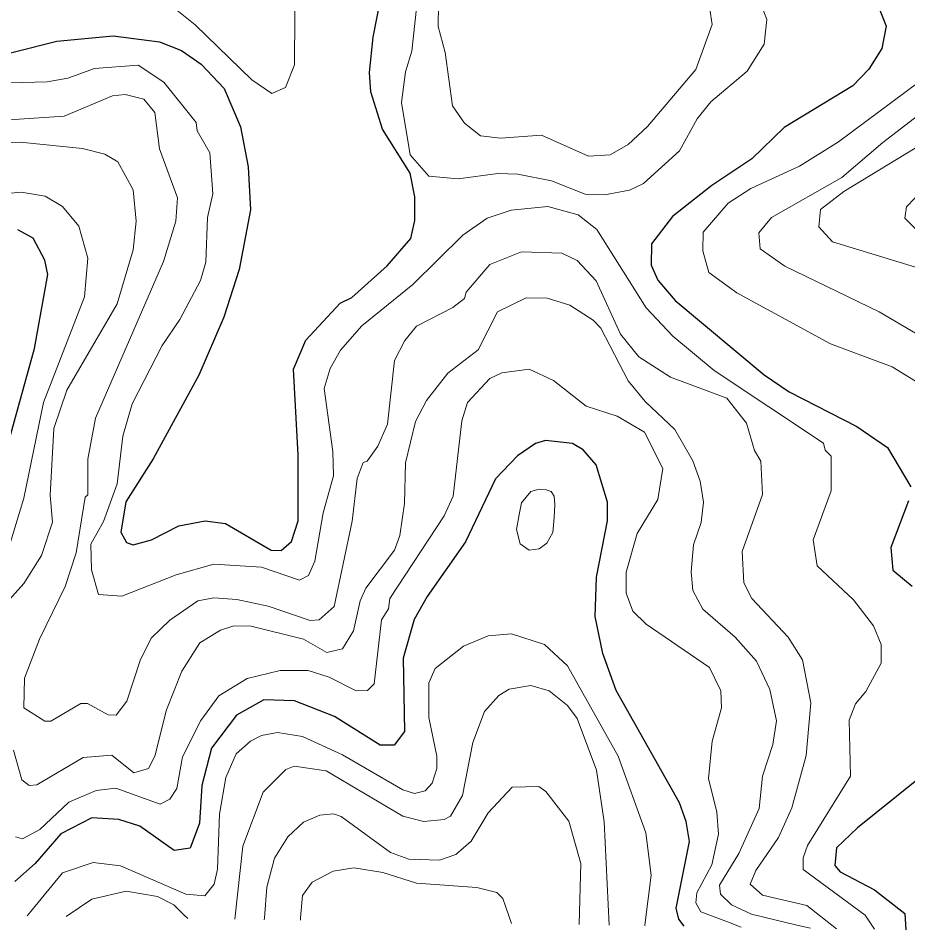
# Model space of a CAD drawing. Extents: x 673.6 to 698.9, y 7012 to 7040.1.
# Drawn here: x 696.46 to 697.394, y 7011.998 to 7012.955 of the extents above; entities that cross this region are included whole.
import ezdxf

# ---------------------------------------------------------------- set-up
doc = ezdxf.new("R2010")
doc.units = 0
doc.header["$LTSCALE"] = 0.032
doc.layers.add('1', color=7, linetype='Continuous', lineweight=25)
doc.layers.add('2', color=7, linetype='Continuous', lineweight=13)

msp = doc.modelspace()

# ---------------------------------------------------------------- linework, layer by layer
at = {"layer": '1'}
for points in [[(696.4099, 7012.9082), (696.5006, 7012.9311), (696.5598, 7012.9368), (696.6084, 7012.9303), (696.6317, 7012.9211), (696.6522, 7012.9069), (696.6763, 7012.8814), (696.6934, 7012.8411), (696.7015, 7012.7991), (696.7039, 7012.7539), (696.6923, 7012.6914), (696.6759, 7012.6414), (696.6499, 7012.5805), (696.6019, 7012.4926), (696.5731, 7012.4476), (696.568, 7012.4158), (696.5738, 7012.4049), (696.5809, 7012.4023), (696.6001, 7012.4077), (696.6288, 7012.4224), (696.6566, 7012.4274), (696.6777, 7012.4248), (696.7257, 7012.3967), (696.7361, 7012.3963), (696.7472, 7012.4057), (696.7542, 7012.4274), (696.7542, 7012.497), (696.7491, 7012.5867), (696.7622, 7012.6171), (696.7982, 7012.6562), (696.8104, 7012.6621), (696.8476, 7012.6951), (696.8723, 7012.724), (696.8765, 7012.7428), (696.8765, 7012.7675), (696.8716, 7012.7924), (696.8427, 7012.8386), (696.8305, 7012.878), (696.829, 7012.8982), (696.8328, 7012.9352), (696.8486, 7013.0157)], [(697.3629, 7012.9682), (697.3714, 7012.9467), (697.3669, 7012.9233), (697.3534, 7012.9015), (697.3366, 7012.884), (697.2645, 7012.8406), (697.2304, 7012.8075), (697.1885, 7012.7796), (697.1471, 7012.747), (697.125, 7012.7184), (697.1247, 7012.696), (697.1316, 7012.6801), (697.1498, 7012.6587), (697.2432, 7012.5807), (697.2697, 7012.5628), (697.3407, 7012.5266), (697.3729, 7012.5045), (697.3974, 7012.4631)], [(696.4517, 7012.516), (696.4773, 7012.6085), (696.4913, 7012.6863), (696.4882, 7012.701), (696.4758, 7012.7243), (696.4599, 7012.7329)], [(697.1593, 7012.002), (697.1536, 7012.0094), (697.151, 7012.0211), (697.1649, 7012.0911), (697.1616, 7012.1121), (697.1543, 7012.1314), (697.0879, 7012.2495), (697.0741, 7012.2884), (697.0658, 7012.3271), (697.0673, 7012.3685), (697.0787, 7012.4274), (697.0787, 7012.447), (697.0671, 7012.4864), (697.0532, 7012.502), (697.0421, 7012.5086), (697.0139, 7012.5118), (697.0031, 7012.5086), (696.9844, 7012.4958), (696.9611, 7012.4717), (696.9298, 7012.4056), (696.8894, 7012.3483), (696.8759, 7012.3241), (696.8642, 7012.2834), (696.8659, 7012.2063), (696.8548, 7012.192), (696.8401, 7012.1921), (696.7924, 7012.222), (696.7502, 7012.2385), (696.7182, 7012.2396), (696.6894, 7012.2237), (696.663, 7012.189), (696.6531, 7012.1499), (696.6506, 7012.1102), (696.6406, 7012.0839), (696.6239, 7012.0815), (696.588, 7012.1071), (696.5659, 7012.1142), (696.5376, 7012.1158), (696.5049, 7012.0991), (696.4779, 7012.068), (696.4566, 7012.0491)], [(697.3948, 7012.4484), (697.3764, 7012.3997), (697.3786, 7012.3757), (697.3989, 7012.359)], [(697.402, 7012.154), (697.3412, 7012.1054), (697.3194, 7012.0843), (697.3177, 7012.0656), (697.3233, 7012.0591), (697.3592, 7012.0402), (697.3911, 7012.0153), (697.3921, 7011.9983)]]:
    msp.add_lwpolyline(points, dxfattribs=at)
at = {"layer": '2'}
for points in [[(696.7509, 7013.0104), (696.7501, 7012.9063), (696.7407, 7012.8825), (696.7264, 7012.876), (696.7053, 7012.8903), (696.6459, 7012.9481), (696.6073, 7012.9793)], [(697.1862, 7012.9647), (697.1888, 7012.9487), (697.1715, 7012.9012), (697.1207, 7012.8415), (697.1005, 7012.8225), (697.0817, 7012.8118), (697.059, 7012.8103), (697.0097, 7012.8324), (696.9665, 7012.8292), (696.9457, 7012.8317), (696.9289, 7012.845), (696.916, 7012.8633), (696.9085, 7012.919), (696.9012, 7012.9466), (696.9019, 7012.9932)], [(696.8782, 7012.9656), (696.8733, 7012.9204), (696.8668, 7012.899), (696.8627, 7012.8665), (696.8718, 7012.8116), (696.8913, 7012.7895), (696.9221, 7012.7864), (696.9637, 7012.7921), (696.9848, 7012.7915), (697.02, 7012.7843), (697.0553, 7012.7705), (697.0758, 7012.7698), (697.1021, 7012.7746), (697.1168, 7012.7818), (697.1543, 7012.816), (697.1731, 7012.8494), (697.1872, 7012.8675), (697.2255, 7012.8995), (697.2435, 7012.928), (697.2463, 7012.9537), (697.2393, 7012.9719)], [(696.4518, 7012.8873), (696.4907, 7012.8884), (696.5121, 7012.8922), (696.5404, 7012.9024), (696.5862, 7012.9059), (696.613, 7012.888), (696.6471, 7012.8456), (696.6482, 7012.837), (696.6613, 7012.8137), (696.6645, 7012.7709), (696.6588, 7012.7458), (696.6572, 7012.6992), (696.6514, 7012.6799), (696.6299, 7012.6388), (696.6113, 7012.6117), (696.5798, 7012.5502), (696.5701, 7012.5164), (696.5641, 7012.4663), (696.5498, 7012.427), (696.5365, 7012.4032), (696.537, 7012.3761), (696.5446, 7012.3502), (696.5691, 7012.3485), (696.6259, 7012.3709), (696.6654, 7012.3822), (696.7155, 7012.3788), (696.7556, 7012.3651), (696.7651, 7012.3703), (696.7716, 7012.3853), (696.7805, 7012.4359), (696.7911, 7012.4749), (696.7904, 7012.5004), (696.7813, 7012.5666), (696.7877, 7012.5875), (696.7987, 7012.6067), (696.8209, 7012.6322), (696.8744, 7012.6757), (696.927, 7012.7275), (696.9527, 7012.7451), (696.9776, 7012.7537), (697.0163, 7012.7576), (697.048, 7012.7487), (697.0675, 7012.7334), (697.1193, 7012.651), (697.1474, 7012.6215), (697.1909, 7012.5852), (697.3058, 7012.509), (697.3074, 7012.5019), (697.3136, 7012.4954), (697.3138, 7012.4589), (697.2949, 7012.4076), (697.299, 7012.3804), (697.3373, 7012.3445), (697.3581, 7012.3172), (697.3663, 7012.2978), (697.3663, 7012.2782), (697.3501, 7012.2485), (697.3391, 7012.2355), (697.3326, 7012.2182), (697.3341, 7012.1597), (697.289, 7012.0868), (697.2842, 7012.0739), (697.2842, 7012.0616)], [(697.4767, 7012.9083), (697.3678, 7012.8248), (697.3249, 7012.7878), (697.2511, 7012.7459), (697.2376, 7012.73), (697.2392, 7012.7131), (697.2652, 7012.6948), (697.3642, 7012.6469), (697.4378, 7012.6036)], [(697.4068, 7012.5715), (697.3778, 7012.5891), (697.313, 7012.6133), (697.2145, 7012.6668), (697.1853, 7012.6881), (697.179, 7012.7108), (697.1793, 7012.7304), (697.2056, 7012.7611), (697.2292, 7012.7765), (697.2803, 7012.7997), (697.3215, 7012.8255), (697.4212, 7012.8994)], [(696.3923, 7012.8446), (696.5084, 7012.8524), (696.5591, 7012.8737), (696.5725, 7012.8751), (696.5921, 7012.8701), (696.6036, 7012.8562), (696.6084, 7012.818), (696.6274, 7012.7666), (696.6258, 7012.7421), (696.6127, 7012.6998), (696.5412, 7012.5354), (696.5332, 7012.4922), (696.5331, 7012.4548), (696.5305, 7012.4525), (696.521, 7012.394), (696.5096, 7012.3588), (696.4826, 7012.3034), (696.4669, 7012.2625), (696.4662, 7012.2311), (696.4881, 7012.2173), (696.4945, 7012.2173), (696.526, 7012.2358), (696.533, 7012.2358), (696.5545, 7012.2238), (696.5629, 7012.2237), (696.5741, 7012.2384), (696.5881, 7012.281), (696.5999, 7012.3043), (696.6195, 7012.3233), (696.6486, 7012.3436), (696.6655, 7012.3467), (696.6896, 7012.3451), (696.7225, 7012.3381), (696.7668, 7012.323), (696.7763, 7012.3238), (696.7918, 7012.3377), (696.8108, 7012.4273), (696.8162, 7012.4719), (696.8225, 7012.4888), (696.8267, 7012.4901), (696.8379, 7012.5061), (696.848, 7012.5289), (696.8551, 7012.5959), (696.8661, 7012.6169), (696.8783, 7012.6318), (696.9165, 7012.6515), (696.9287, 7012.6611), (696.9306, 7012.6676), (696.9553, 7012.6965), (696.9887, 7012.71), (697.0308, 7012.7084), (697.047, 7012.7007), (697.0671, 7012.6796), (697.0924, 7012.6235), (697.1119, 7012.5996), (697.1449, 7012.5784), (697.2043, 7012.5562), (697.2248, 7012.53), (697.2333, 7012.5015), (697.2398, 7012.4901), (697.2415, 7012.4553), (697.2202, 7012.3952), (697.2219, 7012.3626), (697.2304, 7012.3462), (697.2685, 7012.3056), (697.2837, 7012.2818), (697.2924, 7012.2366), (697.2875, 7012.1811), (697.2725, 7012.1262), (697.2585, 7012.095), (697.2345, 7012.0606), (697.2286, 7012.0461)], [(697.4058, 7012.6927), (697.3151, 7012.7205), (697.3006, 7012.7362), (697.3024, 7012.7542), (697.3271, 7012.7734), (697.4376, 7012.8403)], [(696.4202, 7012.3112), (696.466, 7012.3617), (696.4846, 7012.3912), (696.4961, 7012.426), (696.4936, 7012.4544), (696.4974, 7012.5245), (696.5113, 7012.5646), (696.5642, 7012.6554), (696.5808, 7012.712), (696.5841, 7012.742), (696.5808, 7012.775), (696.5647, 7012.8045), (696.5511, 7012.8125), (696.5278, 7012.8184), (696.4623, 7012.8251), (696.446, 7012.8242)], [(696.4426, 7012.3741), (696.466, 7012.4515), (696.4866, 7012.5516), (696.5298, 7012.6627), (696.5331, 7012.7034), (696.5238, 7012.737), (696.5068, 7012.7575), (696.4883, 7012.7684), (696.4632, 7012.7725), (696.4046, 7012.767)], [(697.4102, 7012.7752), (697.3927, 7012.7573), (697.3911, 7012.7454), (697.4106, 7012.7257)], [(697.2919, 7011.9999), (697.2776, 7012.0033), (697.2299, 7012.0147), (697.2092, 7012.0243), (697.1975, 7012.0355), (697.1966, 7012.045), (697.2166, 7012.0785), (697.238, 7012.1256), (697.2415, 7012.1594), (697.2526, 7012.1927), (697.2563, 7012.2177), (697.2494, 7012.2506), (697.2352, 7012.2804), (697.2129, 7012.3054), (697.179, 7012.335), (697.1685, 7012.3546), (697.1667, 7012.374), (697.1691, 7012.4022), (697.1773, 7012.4257), (697.1798, 7012.447), (697.1763, 7012.4692), (697.1686, 7012.4907), (697.1496, 7012.5234), (697.1183, 7012.5528), (697.1005, 7012.5746), (697.0719, 7012.6297), (697.0638, 7012.6383), (697.0392, 7012.6541), (697.0154, 7012.6614), (696.9933, 7012.6615), (696.9632, 7012.6469), (696.943, 7012.6072), (696.9111, 7012.5826), (696.8889, 7012.5538), (696.8772, 7012.5318), (696.8668, 7012.4885), (696.8659, 7012.4457), (696.8608, 7012.4122), (696.8551, 7012.3969), (696.825, 7012.357), (696.8191, 7012.3437), (696.8122, 7012.312), (696.8006, 7012.2932), (696.7841, 7012.2893), (696.7596, 7012.3033), (696.7048, 7012.317), (696.6867, 7012.3172), (696.6725, 7012.3129), (696.6509, 7012.2994), (696.6319, 7012.2699), (696.616, 7012.2292), (696.6036, 7012.1804), (696.5968, 7012.1675), (696.5815, 7012.1631), (696.5583, 7012.1815), (696.5285, 7012.1792), (696.4796, 7012.1503), (696.4718, 7012.1496), (696.464, 7012.1556), (696.4551, 7012.187)], [(697.2191, 7012.001), (697.2075, 7012.0055), (697.1769, 7012.0173), (697.1717, 7012.0266), (697.1727, 7012.0371), (697.1883, 7012.0664), (697.1954, 7012.0987), (697.1937, 7012.1216), (697.1848, 7012.1572), (697.1886, 7012.1961), (697.1986, 7012.2314), (697.1978, 7012.2492), (697.1859, 7012.2737), (697.1195, 7012.3191), (697.1053, 7012.3326), (697.0985, 7012.3518), (697.0985, 7012.3738), (697.11, 7012.4141), (697.1318, 7012.45), (697.1368, 7012.4825), (697.1176, 7012.5205), (697.0889, 7012.5373), (697.0564, 7012.5478), (697.0222, 7012.5748), (696.9965, 7012.5867), (696.9678, 7012.5828), (696.9555, 7012.5768), (696.9319, 7012.5518), (696.926, 7012.5325), (696.917, 7012.4533), (696.9074, 7012.4329), (696.8505, 7012.3462), (696.8488, 7012.3352), (696.8417, 7012.3236), (696.834, 7012.2563), (696.827, 7012.2496), (696.815, 7012.249), (696.7868, 7012.2633), (696.7647, 7012.2705), (696.7352, 7012.2703), (696.7004, 7012.262), (696.6709, 7012.2438), (696.652, 7012.2181), (696.6328, 7012.1798), (696.6268, 7012.1466), (696.6193, 7012.1355), (696.6092, 7012.13), (696.5627, 7012.147), (696.5419, 7012.1446), (696.5134, 7012.1321), (696.4829, 7012.1036), (696.4646, 7012.0937), (696.4572, 7012.0959)], [(696.4695, 7012.0128), (696.473, 7012.017), (696.5065, 7012.0579), (696.5389, 7012.069), (696.5675, 7012.0653), (696.6361, 7012.0358), (696.656, 7012.0338), (696.666, 7012.0463), (696.6694, 7012.0618), (696.6715, 7012.1195), (696.6781, 7012.1583), (696.6891, 7012.1829), (696.704, 7012.1963), (696.7155, 7012.2021), (696.7323, 7012.2054), (696.7585, 7012.2012), (696.8007, 7012.1818), (696.864, 7012.1451), (696.8763, 7012.1415), (696.8874, 7012.144), (696.8948, 7012.1522), (696.8996, 7012.1676), (696.8996, 7012.1807), (696.8913, 7012.221), (696.8914, 7012.2576), (696.8978, 7012.2724), (696.9278, 7012.296), (696.9536, 7012.3069), (696.9779, 7012.309), (697.0127, 7012.2976), (697.0369, 7012.2753), (697.0902, 7012.1807), (697.119, 7012.1002), (697.1247, 7012.0555), (697.1183, 7012.0058), (697.1179, 7012.0026)], [(697.0807, 7012.0032), (697.0754, 7012.1117), (697.0673, 7012.1657), (697.0469, 7012.2199), (697.0369, 7012.2338), (697.0175, 7012.249), (696.9985, 7012.2546), (696.9756, 7012.2508), (696.9648, 7012.2443), (696.9496, 7012.2273), (696.9376, 7012.1947), (696.9266, 7012.1394), (696.9141, 7012.1176), (696.9075, 7012.1141), (696.8859, 7012.1121), (696.864, 7012.1177), (696.7834, 7012.1651), (696.75, 7012.1702), (696.7412, 7012.1664), (696.7175, 7012.1429), (696.696, 7012.0862), (696.6877, 7012.0094)], [(696.7184, 7012.0089), (696.7186, 7012.0108), (696.7213, 7012.043), (696.7294, 7012.0735), (696.7431, 7012.096), (696.7596, 7012.1112), (696.777, 7012.1185), (696.7913, 7012.1199), (696.7992, 7012.1173), (696.851, 7012.0793), (696.8704, 7012.0723), (696.9026, 7012.0714), (696.9196, 7012.0774), (696.9359, 7012.0913), (696.9537, 7012.1209), (696.9788, 7012.1479), (697.0068, 7012.1487), (697.0141, 7012.1435), (697.0381, 7012.1124), (697.0508, 7012.0677), (697.0492, 7012.0041), (697.0492, 7012.0037)], [(696.9781, 7012.0048), (696.969, 7012.0311), (696.9626, 7012.0373), (696.9416, 7012.0428), (696.8783, 7012.0473), (696.843, 7012.0585), (696.8125, 7012.0632), (696.7908, 7012.0598), (696.7687, 7012.0482), (696.7587, 7012.0342), (696.7567, 7012.0107), (696.7565, 7012.0083)], [(697.2842, 7012.0616), (697.3495, 7012.0135), (697.3592, 7011.9988)], [(697.2286, 7012.0461), (697.2415, 7012.0346), (697.288, 7012.0238), (697.3193, 7011.9994)], [(696.5106, 7012.0121), (696.5373, 7012.0304), (696.5734, 7012.0387), (696.6065, 7012.0332), (696.6234, 7012.0246), (696.6342, 7012.014), (696.6381, 7012.0101)]]:
    msp.add_lwpolyline(points, dxfattribs=at)
msp.add_lwpolyline([(696.9863, 7012.4361), (696.9833, 7012.4183), (696.987, 7012.4034), (696.9967, 7012.3967), (697.0071, 7012.3982), (697.0153, 7012.4041), (697.0213, 7012.4153), (697.0228, 7012.4309), (697.0235, 7012.4443), (697.0228, 7012.4533), (697.0198, 7012.4585), (697.0146, 7012.46), (697.0071, 7012.4607), (696.9982, 7012.4585), (696.9885, 7012.4466)], close=True, dxfattribs=at)

doc.saveas('drawing.dxf')
